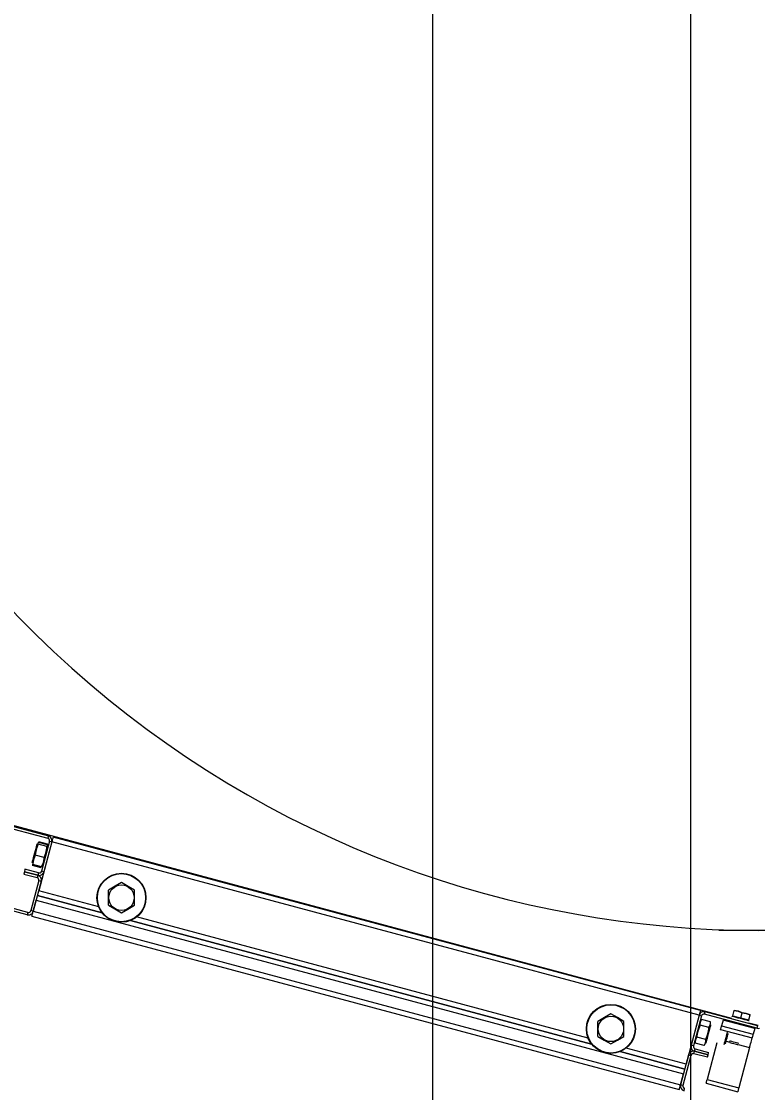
# Model space of a CAD drawing. Extents: x -264205 to -263659, y -1242401 to -1241986.
# Drawn here: x -263909.282 to -263908.854, y -1242123.417 to -1242122.794 of the extents above; entities that cross this region are included whole.
import ezdxf

# ---------------------------------------------------------------- set-up
doc = ezdxf.new("R2010")
doc.units = 0
doc.layers.add('PROJEKT_OBRUBNIKY_KOMUNIKACIE', color=7, linetype='Continuous')
doc.layers.add('SITUACIA_DSP_2D', color=7, linetype='Continuous')

msp = doc.modelspace()

# ---------------------------------------------------------------- linework, layer by layer
at = {"layer": 'PROJEKT_OBRUBNIKY_KOMUNIKACIE'}
msp.add_lwpolyline([(-263794.89278, -1242227.38224), (-263808.96776, -1242241.45725), (-263894.96779, -1242241.45725), (-263909.04274, -1242227.38224), (-263909.04274, -1242196.33267), (-263914.14281, -1242196.33267), (-263914.14281, -1242132.43268), (-263909.04274, -1242132.43268), (-263909.04274, -1242101.38224), (-263894.96779, -1242087.30722), (-263808.96776, -1242087.30722), (-263794.89278, -1242101.38224), (-263794.89278, -1242227.38224)], dxfattribs=at)
at = {"layer": 'SITUACIA_DSP_2D'}
for p, q in [((-263909.04279, -1242132.43267), (-263909.04279, -1242101.38223)), ((-263908.89279, -1242125.43224), (-263908.89279, -1242101.76908)), ((-263909.35241, -1242123.24433), (-263909.26615, -1242123.26744)), ((-263909.35278, -1242123.24571), (-263909.26652, -1242123.26882)), ((-263909.30411, -1242123.2568), (-263908.86916, -1242123.37335)), ((-263909.26615, -1242123.26744), (-263909.26652, -1242123.26882)), ((-263909.26399, -1242123.2704), (-263909.26413, -1242123.27093)), ((-263909.26385, -1242123.26988), (-263909.26399, -1242123.2704)), ((-263909.26372, -1242123.2694), (-263909.26385, -1242123.26988)), ((-263909.26361, -1242123.26899), (-263909.26372, -1242123.2694)), ((-263909.26352, -1242123.26864), (-263909.26361, -1242123.26899)), ((-263909.26345, -1242123.26839), (-263909.26352, -1242123.26864)), ((-263909.26341, -1242123.26823), (-263909.26345, -1242123.26839)), ((-263909.2634, -1242123.26818), (-263909.26341, -1242123.26823)), ((-263908.88717, -1242123.36899), (-263909.2634, -1242123.26818)), ((-263909.27402, -1242123.27737), (-263909.27366, -1242123.27602)), ((-263909.27311, -1242123.2748), (-263909.27367, -1242123.27757)), ((-263909.27366, -1242123.27602), (-263909.27332, -1242123.27476)), ((-263909.27332, -1242123.27476), (-263909.27304, -1242123.27369)), ((-263909.27205, -1242123.27227), (-263909.27311, -1242123.2748)), ((-263909.27304, -1242123.27369), (-263909.27281, -1242123.27286)), ((-263909.27281, -1242123.27286), (-263909.27267, -1242123.27233)), ((-263909.27267, -1242123.27233), (-263909.27262, -1242123.27213)), ((-263909.27262, -1242123.27213), (-263909.27262, -1242123.27213)), ((-263909.27182, -1242123.27142), (-263909.27227, -1242123.27167)), ((-263909.27227, -1242123.27167), (-263909.2722, -1242123.27208)), ((-263909.2722, -1242123.27208), (-263909.27205, -1242123.27227)), ((-263909.26694, -1242123.27364), (-263909.27205, -1242123.27227)), ((-263909.26671, -1242123.27278), (-263909.27182, -1242123.27142)), ((-263909.26413, -1242123.27093), (-263909.27176, -1242123.29938)), ((-263909.26657, -1242123.27224), (-263909.27167, -1242123.27087)), ((-263909.26551, -1242123.27056), (-263909.27018, -1242123.288)), ((-263909.26413, -1242123.27093), (-263909.26881, -1242123.28837)), ((-263909.26758, -1242123.27745), (-263909.26702, -1242123.27468)), ((-263909.26702, -1242123.27468), (-263909.26694, -1242123.27364)), ((-263909.26694, -1242123.27364), (-263909.26649, -1242123.27338)), ((-263909.26656, -1242123.27297), (-263909.26671, -1242123.27278)), ((-263909.26652, -1242123.27283), (-263909.26657, -1242123.27224)), ((-263909.26649, -1242123.27338), (-263909.26656, -1242123.27297)), ((-263909.26655, -1242123.27302), (-263909.26652, -1242123.27283)), ((-263909.26551, -1242123.27056), (-263909.26413, -1242123.27093)), ((-263908.88791, -1242123.37174), (-263909.26413, -1242123.27093)), ((-263909.27555, -1242123.28306), (-263909.27546, -1242123.28275)), ((-263909.27546, -1242123.28275), (-263909.27529, -1242123.28211)), ((-263909.27529, -1242123.28211), (-263909.27504, -1242123.28119)), ((-263909.27487, -1242123.28132), (-263909.2752, -1242123.28355)), ((-263909.27504, -1242123.28119), (-263909.27474, -1242123.28004)), ((-263909.2741, -1242123.27927), (-263909.27487, -1242123.28132)), ((-263909.27474, -1242123.28004), (-263909.27439, -1242123.27874)), ((-263909.27439, -1242123.27874), (-263909.27402, -1242123.27737)), ((-263909.27375, -1242123.27861), (-263909.2741, -1242123.27927)), ((-263909.27367, -1242123.27757), (-263909.27375, -1242123.27861)), ((-263909.26864, -1242123.27998), (-263909.27375, -1242123.27861)), ((-263909.26904, -1242123.28295), (-263909.26867, -1242123.28073)), ((-263909.26867, -1242123.28073), (-263909.26864, -1242123.27998)), ((-263909.26864, -1242123.27998), (-263909.26758, -1242123.27745)), ((-263909.27807, -1242123.31195), (-263909.36433, -1242123.28883)), ((-263909.2801, -1242123.28829), (-263909.28047, -1242123.28967)), ((-263909.27973, -1242123.28692), (-263909.2801, -1242123.28829)), ((-263909.2723, -1242123.29038), (-263909.2801, -1242123.28829)), ((-263909.2801, -1242123.28829), (-263909.2723, -1242123.29038)), ((-263909.27193, -1242123.28901), (-263909.27973, -1242123.28692)), ((-263909.27556, -1242123.28309), (-263909.27555, -1242123.28306)), ((-263909.27538, -1242123.28384), (-263909.27541, -1242123.28406)), ((-263909.27541, -1242123.28406), (-263909.27536, -1242123.28465)), ((-263909.27026, -1242123.28602), (-263909.27536, -1242123.28465)), ((-263909.2752, -1242123.28355), (-263909.27522, -1242123.28411)), ((-263909.27011, -1242123.28547), (-263909.27522, -1242123.28411)), ((-263909.27193, -1242123.28901), (-263909.2723, -1242123.29038)), ((-263909.26881, -1242123.28837), (-263909.27018, -1242123.288)), ((-263909.27011, -1242123.28547), (-263909.26985, -1242123.28498)), ((-263909.26989, -1242123.28539), (-263909.27011, -1242123.28547)), ((-263909.26974, -1242123.28522), (-263909.26989, -1242123.28539)), ((-263909.26985, -1242123.28498), (-263909.26904, -1242123.28295)), ((-263909.27844, -1242123.31332), (-263909.3647, -1242123.29021)), ((-263909.28047, -1242123.28967), (-263909.27267, -1242123.29176)), ((-263909.27166, -1242123.2935), (-263909.27633, -1242123.31094)), ((-263909.27028, -1242123.29387), (-263909.27495, -1242123.31131)), ((-263909.2723, -1242123.29038), (-263909.27267, -1242123.29176)), ((-263909.27166, -1242123.2935), (-263909.27028, -1242123.29387)), ((-263909.22366, -1242123.29464), (-263909.22741, -1242123.2968)), ((-263909.21981, -1242123.29686), (-263909.22366, -1242123.29464)), ((-263909.23689, -1242123.30872), (-263909.27176, -1242123.29938)), ((-263909.22741, -1242123.2968), (-263909.23126, -1242123.29903)), ((-263909.23126, -1242123.30013), (-263909.23126, -1242123.29903)), ((-263909.23126, -1242123.30401), (-263909.23126, -1242123.30013)), ((-263909.21606, -1242123.29903), (-263909.21981, -1242123.29686)), ((-263909.21606, -1242123.30013), (-263909.21606, -1242123.29903)), ((-263909.21606, -1242123.30401), (-263909.21606, -1242123.30013)), ((-263909.27495, -1242123.31131), (-263909.27323, -1242123.30488)), ((-263909.27323, -1242123.30488), (-263908.897, -1242123.40569)), ((-263909.23487, -1242123.31221), (-263909.27249, -1242123.30213)), ((-263909.27249, -1242123.30213), (-263909.23487, -1242123.31221)), ((-263909.23126, -1242123.3078), (-263909.23126, -1242123.30401)), ((-263909.21606, -1242123.3078), (-263909.21606, -1242123.30401)), ((-263909.27807, -1242123.31195), (-263909.27844, -1242123.31332)), ((-263909.27495, -1242123.31131), (-263909.27633, -1242123.31094)), ((-263909.27568, -1242123.31401), (-263909.27563, -1242123.31385)), ((-263909.27563, -1242123.31385), (-263909.27557, -1242123.3136)), ((-263909.27557, -1242123.3136), (-263909.27547, -1242123.31325)), ((-263909.27547, -1242123.31325), (-263909.27536, -1242123.31284)), ((-263909.27536, -1242123.31284), (-263909.27524, -1242123.31236)), ((-263909.27524, -1242123.31236), (-263909.2751, -1242123.31184)), ((-263909.2751, -1242123.31184), (-263909.27495, -1242123.31131)), ((-263909.27495, -1242123.31131), (-263908.89872, -1242123.41212)), ((-263909.23126, -1242123.3078), (-263909.22752, -1242123.30996)), ((-263909.22752, -1242123.30996), (-263909.22366, -1242123.31219)), ((-263909.22366, -1242123.31219), (-263909.21992, -1242123.31003)), ((-263909.21992, -1242123.31003), (-263909.21606, -1242123.3078)), ((-263909.27569, -1242123.31406), (-263909.27568, -1242123.31401)), ((-263909.27569, -1242123.31406), (-263908.89946, -1242123.41487)), ((-263908.95041, -1242123.38843), (-263909.21835, -1242123.31664)), ((-263909.21835, -1242123.31664), (-263908.95041, -1242123.38843)), ((-263908.95242, -1242123.38494), (-263909.21486, -1242123.31462)), ((-263908.83064, -1242123.3224), (-263908.87652, -1242123.3224)), ((-263908.88738, -1242123.3698), (-263908.8875, -1242123.37021)), ((-263908.88729, -1242123.36945), (-263908.88738, -1242123.3698)), ((-263908.88722, -1242123.3692), (-263908.88729, -1242123.36945)), ((-263908.88718, -1242123.36904), (-263908.88722, -1242123.3692)), ((-263908.88717, -1242123.36899), (-263908.88718, -1242123.36904)), ((-263908.88478, -1242123.3711), (-263908.88442, -1242123.36973)), ((-263908.85395, -1242123.37789), (-263908.88442, -1242123.36973)), ((-263908.8683, -1242123.37198), (-263908.86751, -1242123.36903)), ((-263908.86751, -1242123.36903), (-263908.86745, -1242123.36881)), ((-263908.86512, -1242123.36943), (-263908.86751, -1242123.36903)), ((-263908.86751, -1242123.36903), (-263908.86519, -1242123.36941)), ((-263908.86745, -1242123.36881), (-263908.86745, -1242123.36883)), ((-263908.86519, -1242123.36941), (-263908.86292, -1242123.37026)), ((-263908.86292, -1242123.37026), (-263908.86512, -1242123.36943)), ((-263908.94294, -1242123.37302), (-263908.9468, -1242123.37525)), ((-263908.9468, -1242123.37635), (-263908.9468, -1242123.37525)), ((-263908.9392, -1242123.37086), (-263908.94294, -1242123.37302)), ((-263908.93534, -1242123.37309), (-263908.9392, -1242123.37086)), ((-263908.9316, -1242123.37525), (-263908.93534, -1242123.37309)), ((-263908.9316, -1242123.37635), (-263908.9316, -1242123.37525)), ((-263908.88791, -1242123.37174), (-263908.89553, -1242123.40019)), ((-263908.88791, -1242123.37174), (-263908.89258, -1242123.38918)), ((-263908.88653, -1242123.37211), (-263908.8912, -1242123.38955)), ((-263908.88776, -1242123.37121), (-263908.88791, -1242123.37174)), ((-263908.88791, -1242123.37174), (-263908.88653, -1242123.37211)), ((-263908.88762, -1242123.37069), (-263908.88776, -1242123.37121)), ((-263908.8875, -1242123.37021), (-263908.88762, -1242123.37069)), ((-263908.8872, -1242123.37542), (-263908.88742, -1242123.37695)), ((-263908.88645, -1242123.37409), (-263908.8872, -1242123.37542)), ((-263908.88135, -1242123.37546), (-263908.88645, -1242123.37409)), ((-263908.85432, -1242123.37927), (-263908.88478, -1242123.3711)), ((-263908.88153, -1242123.37758), (-263908.8813, -1242123.37605)), ((-263908.8813, -1242123.37605), (-263908.88135, -1242123.37546)), ((-263908.87399, -1242123.37449), (-263908.87488, -1242123.37779)), ((-263908.85564, -1242123.37941), (-263908.87399, -1242123.37449)), ((-263908.86871, -1242123.37236), (-263908.86888, -1242123.37232)), ((-263908.86821, -1242123.3725), (-263908.86871, -1242123.37236)), ((-263908.8683, -1242123.37198), (-263908.86371, -1242123.37321)), ((-263908.8674, -1242123.37271), (-263908.86821, -1242123.3725)), ((-263908.86636, -1242123.37299), (-263908.8674, -1242123.37271)), ((-263908.86514, -1242123.37332), (-263908.86636, -1242123.37299)), ((-263908.86383, -1242123.37367), (-263908.86514, -1242123.37332)), ((-263908.86253, -1242123.37402), (-263908.86383, -1242123.37367)), ((-263908.86371, -1242123.37321), (-263908.86292, -1242123.37026)), ((-263908.86371, -1242123.37321), (-263908.85912, -1242123.37444)), ((-263908.86053, -1242123.37065), (-263908.86292, -1242123.37026)), ((-263908.86292, -1242123.37026), (-263908.8606, -1242123.37064)), ((-263908.86131, -1242123.37434), (-263908.86253, -1242123.37402)), ((-263908.86027, -1242123.37462), (-263908.86131, -1242123.37434)), ((-263908.8606, -1242123.37064), (-263908.85833, -1242123.37149)), ((-263908.85833, -1242123.37149), (-263908.86053, -1242123.37065)), ((-263908.85946, -1242123.37484), (-263908.86027, -1242123.37462)), ((-263908.85896, -1242123.37497), (-263908.85946, -1242123.37484)), ((-263908.85912, -1242123.37444), (-263908.85833, -1242123.37149)), ((-263908.85906, -1242123.37606), (-263908.85358, -1242123.37752)), ((-263908.85879, -1242123.37502), (-263908.85896, -1242123.37497)), ((-263908.85833, -1242123.37149), (-263908.85827, -1242123.37127)), ((-263908.85827, -1242123.37127), (-263908.85828, -1242123.37128)), ((-263908.9468, -1242123.38024), (-263908.9468, -1242123.37635)), ((-263908.9468, -1242123.38402), (-263908.9468, -1242123.38024)), ((-263908.9316, -1242123.38024), (-263908.9316, -1242123.37635)), ((-263908.9316, -1242123.38402), (-263908.9316, -1242123.38024)), ((-263908.88869, -1242123.38095), (-263908.88917, -1242123.38373)), ((-263908.88777, -1242123.37837), (-263908.88869, -1242123.38095)), ((-263908.88738, -1242123.37754), (-263908.88777, -1242123.37837)), ((-263908.88742, -1242123.37695), (-263908.88738, -1242123.37754)), ((-263908.88227, -1242123.3789), (-263908.88738, -1242123.37754)), ((-263908.88286, -1242123.3826), (-263908.88235, -1242123.37983)), ((-263908.88226, -1242123.38114), (-263908.88263, -1242123.3825)), ((-263908.88235, -1242123.37983), (-263908.88227, -1242123.3789)), ((-263908.88227, -1242123.3789), (-263908.88153, -1242123.37758)), ((-263908.88192, -1242123.37986), (-263908.88226, -1242123.38114)), ((-263908.88162, -1242123.37875), (-263908.88192, -1242123.37986)), ((-263908.88139, -1242123.37787), (-263908.88162, -1242123.37875)), ((-263908.88123, -1242123.37729), (-263908.88139, -1242123.37787)), ((-263908.88116, -1242123.37703), (-263908.88123, -1242123.37729)), ((-263908.88116, -1242123.37702), (-263908.88116, -1242123.37703)), ((-263908.87558, -1242123.38041), (-263908.87559, -1242123.38045)), ((-263908.87549, -1242123.3801), (-263908.87558, -1242123.38041)), ((-263908.87547, -1242123.37999), (-263908.87549, -1242123.3801)), ((-263908.87547, -1242123.37999), (-263908.87546, -1242123.37995)), ((-263908.87547, -1242123.37999), (-263908.85711, -1242123.38491)), ((-263908.87546, -1242123.37995), (-263908.87542, -1242123.37983)), ((-263908.87542, -1242123.37983), (-263908.87537, -1242123.37962)), ((-263908.87537, -1242123.37962), (-263908.87529, -1242123.37935)), ((-263908.87529, -1242123.37935), (-263908.8752, -1242123.37901)), ((-263908.8752, -1242123.37901), (-263908.8751, -1242123.37863)), ((-263908.8751, -1242123.37863), (-263908.87499, -1242123.37822)), ((-263908.87499, -1242123.37822), (-263908.87488, -1242123.37779)), ((-263908.87488, -1242123.37779), (-263908.85652, -1242123.38271)), ((-263908.87175, -1242123.38211), (-263908.87195, -1242123.38284)), ((-263908.87163, -1242123.38166), (-263908.87175, -1242123.38211)), ((-263908.87159, -1242123.38152), (-263908.87163, -1242123.38166)), ((-263908.87114, -1242123.3826), (-263908.87109, -1242123.3824)), ((-263908.87109, -1242123.3824), (-263908.87109, -1242123.38239)), ((-263908.85564, -1242123.37941), (-263908.85652, -1242123.38271)), ((-263908.85395, -1242123.37789), (-263908.85432, -1242123.37927)), ((-263908.9468, -1242123.38402), (-263908.94305, -1242123.38619)), ((-263908.94305, -1242123.38619), (-263908.9392, -1242123.38841)), ((-263908.9392, -1242123.38841), (-263908.93545, -1242123.38625)), ((-263908.93545, -1242123.38625), (-263908.9316, -1242123.38402)), ((-263908.88996, -1242123.38575), (-263908.89019, -1242123.38728)), ((-263908.89019, -1242123.38728), (-263908.89014, -1242123.38787)), ((-263908.88504, -1242123.38924), (-263908.89014, -1242123.38787)), ((-263908.88922, -1242123.38442), (-263908.88996, -1242123.38575)), ((-263908.88917, -1242123.38373), (-263908.88922, -1242123.38442)), ((-263908.88412, -1242123.38579), (-263908.88922, -1242123.38442)), ((-263908.88504, -1242123.38924), (-263908.8843, -1242123.38791)), ((-263908.8843, -1242123.38791), (-263908.88407, -1242123.38638)), ((-263908.88412, -1242123.38579), (-263908.88382, -1242123.38517)), ((-263908.88407, -1242123.38638), (-263908.88412, -1242123.38579)), ((-263908.88402, -1242123.38772), (-263908.88409, -1242123.38797)), ((-263908.88409, -1242123.38797), (-263908.88409, -1242123.38798)), ((-263908.88387, -1242123.38713), (-263908.88402, -1242123.38772)), ((-263908.88363, -1242123.38625), (-263908.88387, -1242123.38713)), ((-263908.88382, -1242123.38517), (-263908.88286, -1242123.3826)), ((-263908.88333, -1242123.38514), (-263908.88363, -1242123.38625)), ((-263908.88299, -1242123.38386), (-263908.88333, -1242123.38514)), ((-263908.87756, -1242123.38779), (-263908.88324, -1242123.40899)), ((-263908.88263, -1242123.3825), (-263908.88299, -1242123.38386)), ((-263908.87345, -1242123.38846), (-263908.87355, -1242123.38881)), ((-263908.87328, -1242123.38783), (-263908.87345, -1242123.38846)), ((-263908.87305, -1242123.38695), (-263908.87328, -1242123.38783)), ((-263908.87277, -1242123.38593), (-263908.87305, -1242123.38695)), ((-263908.87248, -1242123.38483), (-263908.87277, -1242123.38593)), ((-263908.87269, -1242123.38836), (-263908.87268, -1242123.38834)), ((-263908.87268, -1242123.38834), (-263908.87261, -1242123.38805)), ((-263908.87261, -1242123.38805), (-263908.87245, -1242123.38748)), ((-263908.8722, -1242123.38377), (-263908.87248, -1242123.38483)), ((-263908.87245, -1242123.38748), (-263908.87224, -1242123.38668)), ((-263908.87226, -1242123.38675), (-263908.87012, -1242123.38733)), ((-263908.87224, -1242123.38668), (-263908.87199, -1242123.38574)), ((-263908.87195, -1242123.38284), (-263908.8722, -1242123.38377)), ((-263908.87199, -1242123.38574), (-263908.87172, -1242123.38476)), ((-263908.87172, -1242123.38476), (-263908.87148, -1242123.38385)), ((-263908.87148, -1242123.38385), (-263908.87128, -1242123.3831)), ((-263908.87128, -1242123.3831), (-263908.87114, -1242123.3826)), ((-263908.8701, -1242123.3867), (-263908.87027, -1242123.38666)), ((-263908.86962, -1242123.38683), (-263908.8701, -1242123.3867)), ((-263908.86985, -1242123.38779), (-263908.87002, -1242123.38775)), ((-263908.86936, -1242123.38792), (-263908.86985, -1242123.38779)), ((-263908.86889, -1242123.38703), (-263908.86962, -1242123.38683)), ((-263908.86863, -1242123.38812), (-263908.86936, -1242123.38792)), ((-263908.86799, -1242123.38727), (-263908.86889, -1242123.38703)), ((-263908.86777, -1242123.38835), (-263908.86863, -1242123.38812)), ((-263908.86703, -1242123.38752), (-263908.86799, -1242123.38727)), ((-263908.8669, -1242123.38858), (-263908.86777, -1242123.38835)), ((-263908.86614, -1242123.38776), (-263908.86703, -1242123.38752)), ((-263908.86617, -1242123.38878), (-263908.8669, -1242123.38858)), ((-263908.8654, -1242123.38796), (-263908.86614, -1242123.38776)), ((-263908.86493, -1242123.38809), (-263908.8654, -1242123.38796)), ((-263908.86522, -1242123.38864), (-263908.85859, -1242123.39042)), ((-263908.86476, -1242123.38813), (-263908.86493, -1242123.38809)), ((-263908.8583, -1242123.38934), (-263908.85802, -1242123.38831)), ((-263908.85802, -1242123.38831), (-263908.85777, -1242123.38736)), ((-263908.85777, -1242123.38736), (-263908.85755, -1242123.38652)), ((-263908.85755, -1242123.38652), (-263908.85736, -1242123.38584)), ((-263908.85736, -1242123.38584), (-263908.85723, -1242123.38533)), ((-263908.85723, -1242123.38533), (-263908.85714, -1242123.38502)), ((-263908.85714, -1242123.38502), (-263908.85711, -1242123.38491)), ((-263908.8571, -1242123.38487), (-263908.85711, -1242123.38491)), ((-263908.85707, -1242123.38474), (-263908.8571, -1242123.38487)), ((-263908.85701, -1242123.38454), (-263908.85707, -1242123.38474)), ((-263908.85694, -1242123.38427), (-263908.85701, -1242123.38454)), ((-263908.85685, -1242123.38393), (-263908.85694, -1242123.38427)), ((-263908.85675, -1242123.38355), (-263908.85685, -1242123.38393)), ((-263908.85664, -1242123.38314), (-263908.85675, -1242123.38355)), ((-263908.85652, -1242123.38271), (-263908.85664, -1242123.38314)), ((-263908.89627, -1242123.40294), (-263908.93389, -1242123.39286)), ((-263908.93389, -1242123.39286), (-263908.89627, -1242123.40294)), ((-263908.89553, -1242123.40019), (-263908.9304, -1242123.39085)), ((-263908.89405, -1242123.39468), (-263908.89872, -1242123.41212)), ((-263908.89405, -1242123.39468), (-263908.89268, -1242123.39505)), ((-263908.8912, -1242123.38955), (-263908.89258, -1242123.38918)), ((-263908.89093, -1242123.39404), (-263908.89056, -1242123.39267)), ((-263908.88313, -1242123.39613), (-263908.89093, -1242123.39404)), ((-263908.89056, -1242123.39267), (-263908.89019, -1242123.39129)), ((-263908.89056, -1242123.39267), (-263908.88276, -1242123.39476)), ((-263908.88276, -1242123.39476), (-263908.89056, -1242123.39267)), ((-263908.89019, -1242123.39129), (-263908.88239, -1242123.39338)), ((-263908.88313, -1242123.39613), (-263908.88276, -1242123.39476)), ((-263908.88276, -1242123.39476), (-263908.88239, -1242123.39338)), ((-263908.87355, -1242123.38881), (-263908.87356, -1242123.38886)), ((-263908.86568, -1242123.38891), (-263908.86617, -1242123.38878)), ((-263908.86551, -1242123.38895), (-263908.86568, -1242123.38891)), ((-263908.85859, -1242123.39042), (-263908.86488, -1242123.41391)), ((-263908.85859, -1242123.39042), (-263908.8583, -1242123.38934)), ((-263908.89268, -1242123.39505), (-263908.89735, -1242123.41249)), ((-263908.89872, -1242123.41212), (-263908.897, -1242123.40569)), ((-263908.89913, -1242123.41365), (-263908.89901, -1242123.41317)), ((-263908.89901, -1242123.41317), (-263908.89887, -1242123.41265)), ((-263908.89887, -1242123.41265), (-263908.89872, -1242123.41212)), ((-263908.89735, -1242123.41249), (-263908.89872, -1242123.41212)), ((-263908.88383, -1242123.41119), (-263908.88381, -1242123.41115)), ((-263908.88383, -1242123.41119), (-263908.86547, -1242123.41611)), ((-263908.88381, -1242123.41115), (-263908.88378, -1242123.41103)), ((-263908.88378, -1242123.41103), (-263908.88373, -1242123.41082)), ((-263908.88373, -1242123.41082), (-263908.88365, -1242123.41055)), ((-263908.88365, -1242123.41055), (-263908.88356, -1242123.41021)), ((-263908.88356, -1242123.41021), (-263908.88346, -1242123.40983)), ((-263908.88346, -1242123.40983), (-263908.88335, -1242123.40942)), ((-263908.88335, -1242123.40942), (-263908.88324, -1242123.40899)), ((-263908.88324, -1242123.40899), (-263908.86488, -1242123.41391)), ((-263908.89946, -1242123.41487), (-263908.89945, -1242123.41482)), ((-263908.89945, -1242123.41482), (-263908.89941, -1242123.41466)), ((-263908.89941, -1242123.41466), (-263908.89934, -1242123.41441)), ((-263908.89934, -1242123.41441), (-263908.89925, -1242123.41406)), ((-263908.89925, -1242123.41406), (-263908.89913, -1242123.41365)), ((-263908.89671, -1242123.41561), (-263908.89634, -1242123.41423)), ((-263908.86546, -1242123.41607), (-263908.86547, -1242123.41611)), ((-263908.86543, -1242123.41594), (-263908.86546, -1242123.41607)), ((-263908.86537, -1242123.41574), (-263908.86543, -1242123.41594)), ((-263908.8653, -1242123.41547), (-263908.86537, -1242123.41574)), ((-263908.86521, -1242123.41513), (-263908.8653, -1242123.41547)), ((-263908.86511, -1242123.41475), (-263908.86521, -1242123.41513)), ((-263908.865, -1242123.41434), (-263908.86511, -1242123.41475)), ((-263908.86488, -1242123.41391), (-263908.865, -1242123.41434))]:
    msp.add_line(p, q, dxfattribs=at)
for centre, radius in [((-263909.22366, -1242123.30341), 0.01425), ((-263909.22366, -1242123.30341), 0.01401), ((-263909.22366, -1242123.30341), 0.00739), ((-263908.9392, -1242123.37964), 0.01425), ((-263908.9392, -1242123.37964), 0.01401), ((-263908.9392, -1242123.37964), 0.00739)]:
    msp.add_circle(centre, radius, dxfattribs=at)
for centre, radius, start, end in [((-263908.85358, -1242122.7239), 0.5985, 144.56502, 35.43498), ((-263909.26689, -1242123.27019), 0.00143, 345, 74.99999), ((-263909.26689, -1242123.27019), 0.00285, 345, 74.99999), ((-263909.27156, -1242123.28763), 0.00285, 254.99999, 345), ((-263909.27156, -1242123.28763), 0.00143, 254.99999, 345), ((-263909.27303, -1242123.29314), 0.00143, 345, 74.99999), ((-263909.27303, -1242123.29314), 0.00285, 345, 74.99999), ((-263909.27771, -1242123.31057), 0.00285, 254.99999, 345), ((-263909.27771, -1242123.31057), 0.00143, 254.99999, 345), ((-263908.88515, -1242123.37248), 0.00285, 74.99999, 165), ((-263908.88515, -1242123.37248), 0.00143, 74.99999, 165), ((-263908.86733, -1242123.37224), 0.000475, 165, 254.99999), ((-263908.8601, -1242123.37418), 0.000475, 254.99999, 345), ((-263908.85358, -1242123.37651), 0.00285, 254.99999, 285.00001), ((-263908.8913, -1242123.39542), 0.00285, 74.99999, 165), ((-263908.8913, -1242123.39542), 0.00143, 74.99999, 165), ((-263908.88982, -1242123.38991), 0.00285, 165, 254.99999), ((-263908.88982, -1242123.38991), 0.00143, 165, 254.99999), ((-263908.89597, -1242123.41286), 0.00285, 165, 254.99999), ((-263908.89597, -1242123.41286), 0.00142, 165, 254.99999)]:
    msp.add_arc(centre, radius, start, end, dxfattribs=at)

doc.saveas('drawing.dxf')
